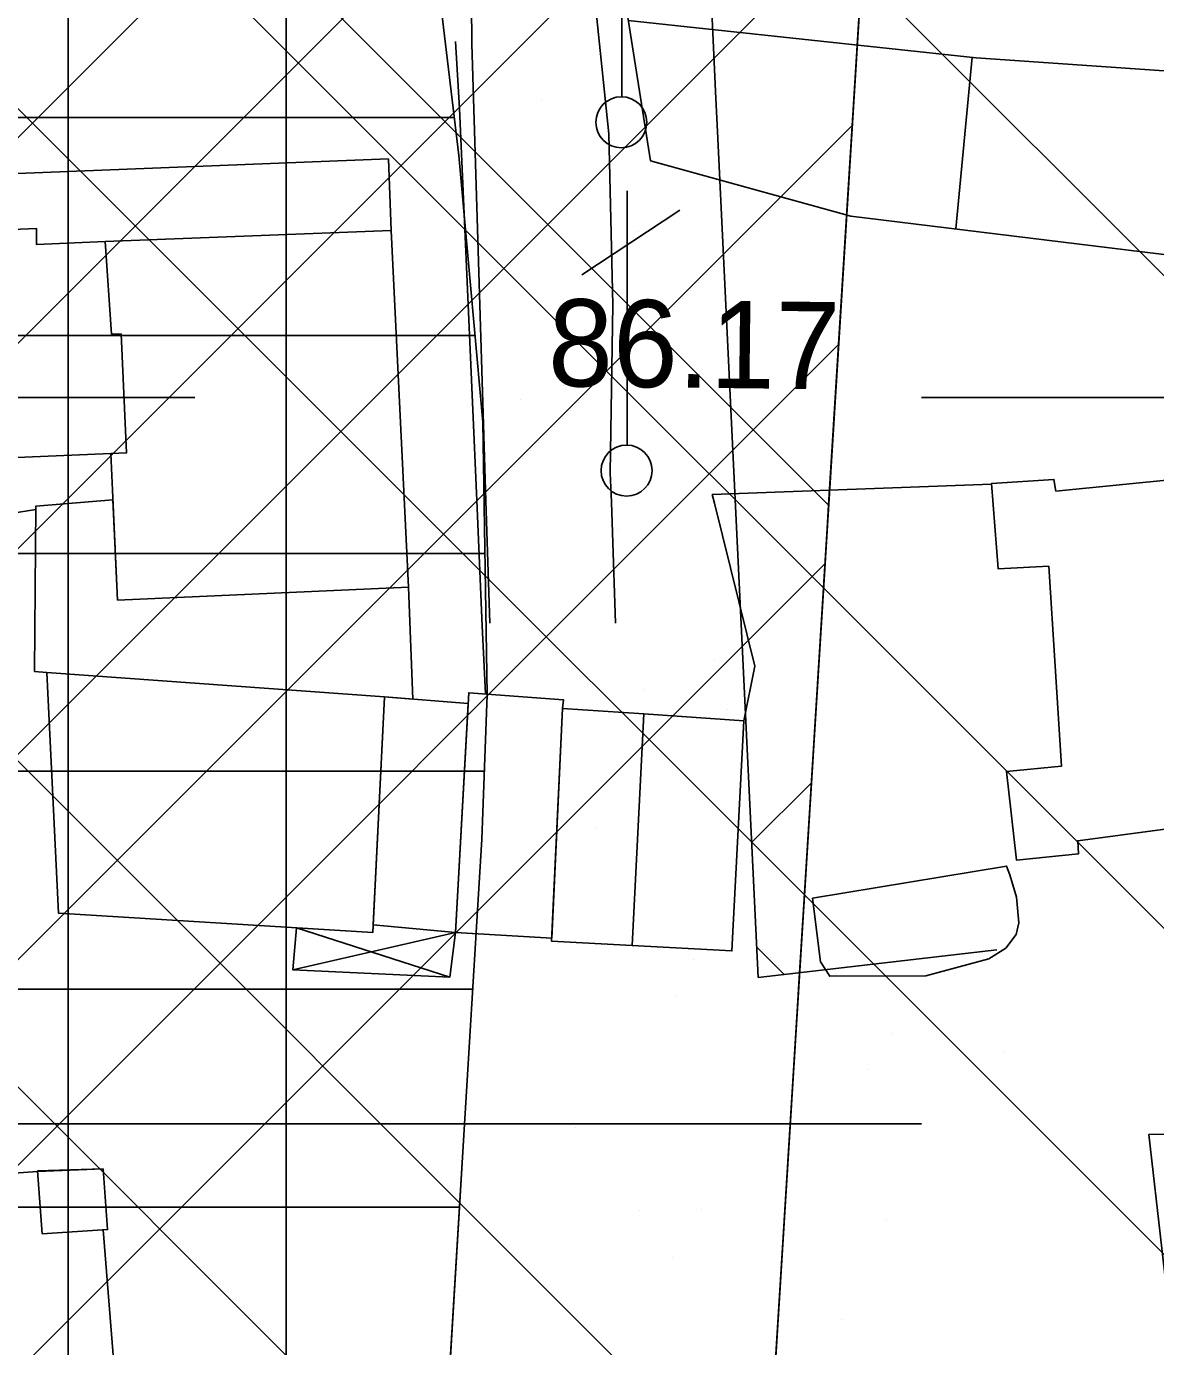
# Model space of a CAD drawing. Extents: x 417995 to 421451, y 4454518 to 4458015.
# Drawn here: x 420420.8 to 420498.5, y 4457141.6 to 4457232.4 of the extents above; entities that cross this region are included whole.
import ezdxf

# ---------------------------------------------------------------- set-up
doc = ezdxf.new("R2010")
doc.units = 0
for name, color, linetype in [('ADA', 7, 'Continuous'), ('ADAKENARI', 7, 'Continuous'), ('B_Imalat', 7, 'Continuous'), ('B_Ins_Halinde', 7, 'Continuous'), ('B_Mesken', 7, 'Continuous'), ('B_Sundurma', 7, 'Continuous'), ('B_Teras', 7, 'Continuous'), ('B_Ticari', 7, 'Continuous'), ('PL_K_K_D_K_C_A', 7, 'Continuous'), ('PL_KON_MEV_250', 7, 'Continuous'), ('PL_TİCARET', 7, 'Continuous'), ('S_Telefon_Diregi', 7, 'Continuous'), ('Sinir_Cit_bir_taraf', 7, 'Continuous'), ('Sinir_Duvar_tek_tarafa_ait', 7, 'Continuous'), ('Sinir_Ist_Duvari', 7, 'Continuous'), ('Sinir_itirazli_Mulkiyet', 7, 'Continuous'), ('Sinir_Tel_bir_taraf', 7, 'Continuous'), ('SN_TR_SIVILASMA', 7, 'Continuous'), ('SN_TR_TASKIN', 7, 'Continuous'), ('TR_KONUTDISIKCA', 7, 'Continuous'), ('TR_ORTAYOGUNKONUT', 7, 'Continuous'), ('TRFAT_PARKALANI', 7, 'Continuous'), ('TRFAT_TİCARET', 7, 'Continuous'), ('Y_Kot_Noktasi', 7, 'Continuous'), ('Yol_Sose', 7, 'Continuous')]:
    doc.layers.add(name, color=color, linetype=linetype)

msp = doc.modelspace()

# ---------------------------------------------------------------- linework, layer by layer
at = {"layer": 'ADA'}
msp.add_line((420466.562, 4457046.713), (420483.625, 4457321.416), dxfattribs=at)
at = {"layer": 'ADAKENARI'}
for p, q in [((420448.507, 4457241.004), (420450.609, 4457223.545)), ((420467.773, 4457238.464), (420468.298, 4457227.479)), ((420468.298, 4457227.479), (420468.407, 4457225.203)), ((420468.407, 4457225.203), (420469.848, 4457195.11)), ((420450.609, 4457223.545), (420452.252, 4457205.19)), ((420452.252, 4457205.19), (420452.556, 4457186.424)), ((420469.848, 4457195.11), (420471.195, 4457166.974)), ((420452.556, 4457186.424), (420452.18, 4457176.495)), ((420452.18, 4457176.495), (420450.951, 4457156.137)), ((420471.195, 4457166.974), (420487.623, 4457168.881)), ((420450.951, 4457156.137), (420449.659, 4457134.767))]:
    msp.add_line(p, q, dxfattribs=at)
at = {"layer": 'B_Imalat'}
for points in [[(420422.249, 4457187.974), (420423.046, 4457171.419), (420444.687, 4457170.079), (420445.496, 4457186.289)], [(420451.241, 4457185.828), (420445.496, 4457186.289), (420444.713, 4457170.601), (420450.362, 4457170.069)], [(420457.736, 4457185.497), (420457.797, 4457186.098), (420451.283, 4457186.582), (420450.362, 4457170.069), (420456.994, 4457169.68)], [(420463.324, 4457185.133), (420457.736, 4457185.497), (420456.984, 4457169.475), (420462.519, 4457169.193)], [(420463.324, 4457185.133), (420462.519, 4457169.193), (420469.389, 4457168.814), (420470.221, 4457184.645)]]:
    msp.add_lwpolyline(points, close=True, dxfattribs=at)
at = {"layer": 'B_Ins_Halinde'}
for points in [[(420445.954, 4457218.39), (420445.757, 4457223.316), (420384.241, 4457220.899), (420382.939, 4457202.164), (420393.404, 4457202.458), (420392.57, 4457217.318), (420421.533, 4457218.534), (420421.547, 4457217.42), (420426.26, 4457217.627)], [(420427.737, 4457203.088), (420413.169, 4457202.472), (420413.108, 4457203.364), (420409.257, 4457203.104), (420409.278, 4457201.539), (420393.494, 4457200.856), (420392.57, 4457217.318), (420421.533, 4457218.534), (420421.547, 4457217.42), (420426.26, 4457217.627), (420426.71, 4457211.265), (420427.356, 4457211.274)], [(420427.122, 4457192.954), (420426.655, 4457203.042), (420427.737, 4457203.088), (420427.356, 4457211.274), (420426.71, 4457211.265), (420426.26, 4457217.627), (420445.954, 4457218.39), (420447.141, 4457193.851)], [(420447.439, 4457186.133), (420447.141, 4457193.851), (420427.122, 4457192.954), (420426.803, 4457199.858), (420421.5, 4457199.427), (420421.403, 4457188.038), (420422.249, 4457187.974), (420445.496, 4457186.289)]]:
    msp.add_lwpolyline(points, close=True, dxfattribs=at)
at = {"layer": 'B_Mesken'}
msp.add_lwpolyline([(420500.208, 4457201.304), (420500.534, 4457197.325), (420501.496, 4457197.522), (420501.81, 4457194.859), (420500.711, 4457194.588), (420502.288, 4457177.6), (420493.195, 4457176.394), (420493.25, 4457175.493), (420488.975, 4457175.056), (420488.286, 4457181.162), (420492.074, 4457181.517), (420491.197, 4457195.286), (420487.727, 4457195.102), (420487.247, 4457200.977), (420491.553, 4457201.261), (420491.686, 4457200.462)], close=True, dxfattribs=at)
at = {"layer": 'B_Sundurma'}
for p, q in [((420439.169, 4457167.511), (420450.362, 4457170.069)), ((420439.42, 4457170.405), (420449.973, 4457167.006))]:
    msp.add_line(p, q, dxfattribs=at)
msp.add_lwpolyline([(420439.42, 4457170.405), (420439.169, 4457167.511), (420449.973, 4457167.006), (420450.362, 4457170.069), (420444.713, 4457170.601), (420444.687, 4457170.079)], close=True, dxfattribs=at)
at = {"layer": 'B_Teras'}
msp.add_lwpolyline([(420421.612, 4457153.67), (420421.928, 4457149.344), (420426.425, 4457149.632), (420426.116, 4457153.81)], close=True, dxfattribs=at)
at = {"layer": 'B_Ticari'}
msp.add_lwpolyline([(420421.615, 4457153.633), (420411.967, 4457152.949), (420412.191, 4457136.973), (420427.13, 4457136.971), (420426.135, 4457149.613), (420426.425, 4457149.632), (420426.116, 4457153.81)], close=True, dxfattribs=at)
at = {"layer": 'PL_K_K_D_K_C_A'}
msp.add_lwpolyline([(420364.799, 4456913.263), (420392.991, 4457346.269), (420398.286, 4457350.712), (420480.497, 4457341.681), (420481.042, 4457341.624), (420481.587, 4457341.573), (420482.132, 4457341.528), (420482.678, 4457341.489), (420483.225, 4457341.456), (420483.772, 4457341.429), (420484.319, 4457341.408), (420484.866, 4457341.394), (420483.625, 4457321.416), (420466.562, 4457046.713)], dxfattribs=at)
at = {"layer": 'PL_KON_MEV_250'}
msp.add_lwpolyline([(420508.582, 4457320.871), (420503.625, 4457320.979), (420493.625, 4457321.198), (420483.625, 4457321.416), (420483.295, 4457316.097), (420482.358, 4457301.018), (420482.255, 4457299.348), (420481.422, 4457285.939), (420480.485, 4457270.86), (420480.187, 4457266.06), (420479.548, 4457255.782), (420478.612, 4457240.703), (420478.119, 4457232.772), (420477.675, 4457225.624), (420476.739, 4457210.546), (420476.052, 4457199.485), (420475.802, 4457195.467), (420474.865, 4457180.388), (420473.984, 4457166.197), (420473.929, 4457165.309), (420472.992, 4457150.231), (420472.056, 4457135.152)], dxfattribs=at)
at = {"layer": 'PL_TİCARET'}
msp.add_lwpolyline([(420449.659, 4457134.767), (420450.951, 4457156.137), (420452.18, 4457176.495), (420452.556, 4457186.424), (420452.252, 4457205.19), (420450.609, 4457223.545), (420448.507, 4457241.004), (420445.131, 4457269.052), (420443.56, 4457282.148), (420442.685, 4457294.835), (420442.78, 4457313.283), (420444.507, 4457322.896), (420447.221, 4457345.593)], dxfattribs=at)
at = {"layer": 'S_Telefon_Diregi'}
for p, q in [((420461.819, 4457227.591), (420461.819, 4457245.091)), ((420462.18, 4457203.616), (420462.18, 4457221.116)), ((420459.065, 4457215.341), (420465.82, 4457219.786))]:
    msp.add_line(p, q, dxfattribs=at)
for centre in [(420461.784, 4457225.841), (420462.145, 4457201.866)]:
    msp.add_circle(centre, 1.754, dxfattribs=at)
at = {"layer": 'Sinir_Cit_bir_taraf'}
msp.add_lwpolyline([(420474.934, 4457172.443), (420488.297, 4457174.644), (420488.509, 4457174.04), (420488.984, 4457172.502), (420489.128, 4457170.749), (420488.955, 4457169.93), (420488.234, 4457169.008), (420487.078, 4457168.254), (420482.746, 4457167.1), (420476.131, 4457167.066), (420475.486, 4457168.058), (420474.934, 4457172.443)], dxfattribs=at)
at = {"layer": 'Sinir_Duvar_tek_tarafa_ait'}
for points in [[(420468.19, 4457199.627), (420468.044, 4457200.217), (420487.251, 4457200.93)], [(420470.221, 4457184.645), (420470.974, 4457188.414), (420468.19, 4457199.627)], [(420534.227, 4457156.864), (420498.092, 4457156.18), (420499.27, 4457145.714)]]:
    msp.add_lwpolyline(points, dxfattribs=at)
at = {"layer": 'Sinir_Ist_Duvari'}
for points in [[(420451.832, 4457199.799), (420450.64, 4457226.781), (420450.364, 4457231.402)], [(420421.498, 4457199.191), (420418.039, 4457198.641)], [(420452.213, 4457191.184), (420451.832, 4457199.799)], [(420452.442, 4457186.495), (420452.213, 4457191.184)]]:
    msp.add_lwpolyline(points, dxfattribs=at)
at = {"layer": 'Sinir_itirazli_Mulkiyet'}
for points in [[(420462.263, 4457232.852), (420486.199, 4457230.287), (420510.402, 4457228.609)], [(420485.925, 4457230.316), (420484.794, 4457218.501)]]:
    msp.add_lwpolyline(points, dxfattribs=at)
at = {"layer": 'Sinir_Tel_bir_taraf'}
for points in [[(420463.786, 4457223.198), (420461.791, 4457235.849), (420459.538, 4457245.672)], [(420503.247, 4457216.247), (420477.582, 4457219.382), (420463.786, 4457223.198)]]:
    msp.add_lwpolyline(points, dxfattribs=at)
at = {"layer": 'SN_TR_SIVILASMA'}
for p, q in [((421281.36, 4456433.034), (420079.094, 4457635.3)), ((421280.896, 4456388.596), (420066.933, 4457602.559)), ((421280.665, 4456366.377), (420060.852, 4457586.189)), ((421280.201, 4456321.939), (420048.692, 4457553.449)), ((421279.969, 4456299.72), (420042.611, 4457537.078))]:
    msp.add_line(p, q, dxfattribs=at)
at = {"layer": 'SN_TR_TASKIN'}
for p, q in [((420332.431, 4457206.904), (420432.431, 4457206.904)), ((420482.431, 4457206.904), (420582.431, 4457206.904)), ((420382.431, 4457156.904), (420482.431, 4457156.904))]:
    msp.add_line(p, q, dxfattribs=at)
at = {"layer": 'TR_KONUTDISIKCA'}
for p, q in [((420476.052, 4457199.485), (420389.096, 4457286.44)), ((420382.631, 4457187.148), (420481.422, 4457285.939)), ((420381.646, 4457172.021), (420480.485, 4457270.86)), ((420380.661, 4457156.894), (420479.548, 4457255.782)), ((420379.676, 4457141.767), (420478.612, 4457240.703)), ((420378.691, 4457126.64), (420477.675, 4457225.624)), ((420377.706, 4457111.513), (420476.739, 4457210.546)), ((420376.721, 4457096.386), (420475.802, 4457195.467)), ((420470.75, 4457176.273), (420474.865, 4457180.388)), ((420472.997, 4457167.183), (420471.094, 4457169.087))]:
    msp.add_line(p, q, dxfattribs=at)
at = {"layer": 'TR_ORTAYOGUNKONUT'}
msp.add_lwpolyline([(420508.582, 4457320.871), (420503.625, 4457320.979), (420493.625, 4457321.198), (420483.625, 4457321.416), (420483.295, 4457316.097), (420482.358, 4457301.018), (420482.255, 4457299.348), (420481.422, 4457285.939), (420480.485, 4457270.86), (420480.187, 4457266.06), (420479.548, 4457255.782), (420478.612, 4457240.703), (420478.119, 4457232.772), (420477.675, 4457225.624), (420476.739, 4457210.546), (420476.052, 4457199.485), (420475.802, 4457195.467), (420474.865, 4457180.388), (420473.984, 4457166.197), (420473.929, 4457165.309), (420472.992, 4457150.231), (420472.056, 4457135.152)], dxfattribs=at)
at = {"layer": 'TRFAT_PARKALANI'}
for p, q in [((420462.13, 4457232.348), (420462.13, 4457232.348)), ((420456.31, 4457227.33), (420456.31, 4457227.33)), ((420462.97, 4457218.35), (420462.97, 4457218.35)), ((420457.789, 4457207.728), (420457.789, 4457207.728)), ((420454.859, 4457206.765), (420454.859, 4457206.765)), ((420461.519, 4457197.785), (420461.519, 4457197.785)), ((420468.18, 4457188.805), (420468.18, 4457188.805)), ((420454.316, 4457188.032), (420454.316, 4457188.032)), ((420463.311, 4457186.831), (420463.311, 4457186.831)), ((420453.408, 4457186.201), (420453.408, 4457186.201)), ((420469.088, 4457185.427), (420469.088, 4457185.427)), ((420460.068, 4457177.221), (420460.068, 4457177.221)), ((420466.729, 4457168.241), (420466.729, 4457168.241)), ((420451.956, 4457165.636), (420451.956, 4457165.636)), ((420465.615, 4457165.731), (420465.615, 4457165.731)), ((420480.387, 4457163.126), (420480.387, 4457163.126)), ((420488.161, 4457161.866), (420488.161, 4457161.866)), ((420478.764, 4457160.636), (420478.764, 4457160.636)), ((420473.389, 4457159.261), (420473.389, 4457159.261)), ((420458.617, 4457156.657), (420458.617, 4457156.657)), ((420463.01, 4457150.959), (420463.01, 4457150.959)), ((420467.273, 4457150.994), (420467.273, 4457150.994)), ((420480.05, 4457150.281), (420480.05, 4457150.281)), ((420465.277, 4457147.677), (420465.277, 4457147.677)), ((420450.505, 4457145.072), (420450.505, 4457145.072)), ((420476.914, 4457143.43), (420476.914, 4457143.43))]:
    msp.add_line(p, q, dxfattribs=at)
at = {"layer": 'TRFAT_TİCARET'}
for p, q in [((420423.729, 4457126.75), (420423.729, 4457347.996)), ((420438.729, 4456879.143), (420438.729, 4457346.462)), ((420384.558, 4457226.172), (420450.293, 4457226.172)), ((420383.572, 4457211.172), (420451.717, 4457211.172)), ((420382.589, 4457196.172), (420452.398, 4457196.172)), ((420381.604, 4457181.172), (420452.357, 4457181.172)), ((420380.619, 4457166.172), (420451.557, 4457166.172)), ((420379.634, 4457151.172), (420450.651, 4457151.172))]:
    msp.add_line(p, q, dxfattribs=at)
at = {"layer": 'Yol_Sose'}
for points in [[(420452.468, 4457199.792), (420451.499, 4457231.238), (420451.356, 4457247.812), (420451.366, 4457268.351), (420450.357, 4457275.972), (420446.984, 4457286.069), (420444.98, 4457290.409), (420444.24, 4457302.509), (420444.606, 4457311.818), (420445.736, 4457327.687), (420448.909, 4457343.27), (420448.875, 4457344.136), (420447.537, 4457346.392), (420445.585, 4457347.521), (420444.127, 4457347.762), (420421.643, 4457350.865)], [(420458.341, 4457333.147), (420455.045, 4457332.704), (420454.68, 4457332.314), (420452.585, 4457310.599), (420451.023, 4457298.997), (420451.033, 4457296.009), (420451.733, 4457288.705), (420455.746, 4457273.075), (420456.531, 4457267.527), (420457.5, 4457254.45), (420457.907, 4457247.319), (420459.608, 4457237.633), (420460.916, 4457225.035)], [(420460.916, 4457225.035), (420461.211, 4457213.27), (420461.027, 4457201.709)], [(420461.027, 4457201.709), (420461.098, 4457199.701)], [(420452.728, 4457191.357), (420452.468, 4457199.792)], [(420461.098, 4457199.701), (420461.173, 4457197.598), (420461.388, 4457191.373)]]:
    msp.add_lwpolyline(points, dxfattribs=at)

# ---------------------------------------------------------------- texts
at = {"layer": 'Y_Kot_Noktasi'}
msp.add_text('86.17', height=6, rotation=359.3592, dxfattribs=at).set_placement((420456.721, 4457207.684))

doc.saveas('drawing.dxf')
